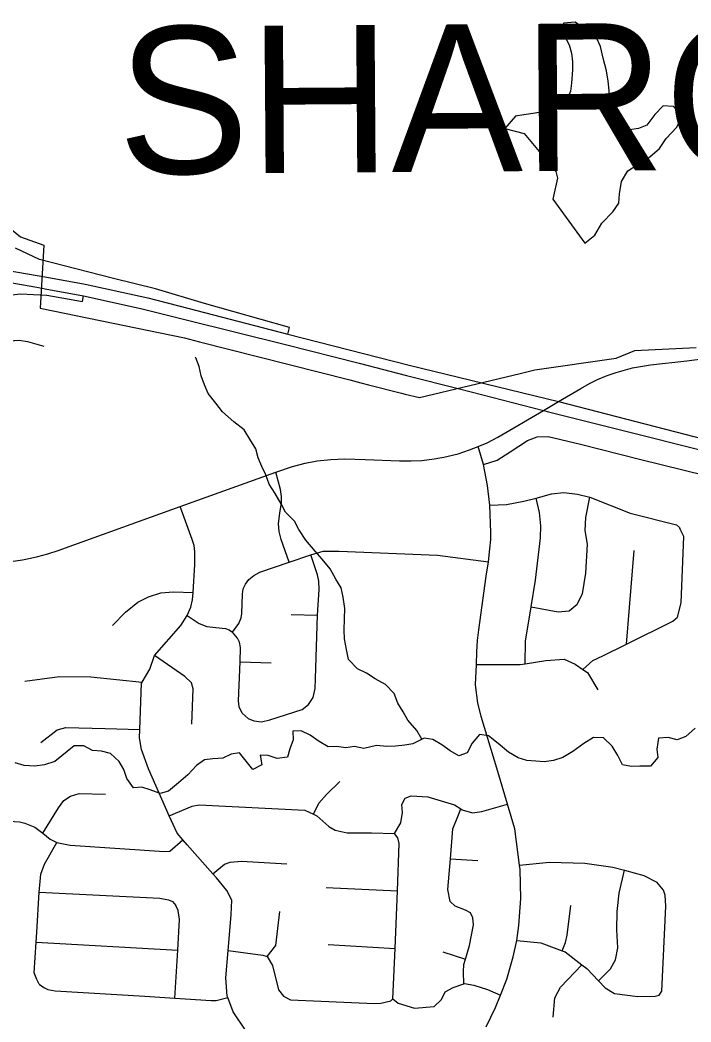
# Model space of a CAD drawing. Extents: x 114843 to 284848, y 317643 to 566895.
# Drawn here: x 213510 to 217610, y 436272 to 442398 of the extents above; entities that cross this region are included whole.
import ezdxf

# ---------------------------------------------------------------- set-up
doc = ezdxf.new("R2010")
doc.units = 0
for name, color, linetype in [('GM_X_City_Street', 7, 'Continuous'), ('GM_X_Corporation', 7, 'Continuous'), ('GM_X_Interchange_Ramps', 7, 'Continuous'), ('GM_X_Interstate_Route', 7, 'Continuous'), ('GM_X_Minor_Lake', 7, 'Continuous'), ('GM_X_Minor_River', 7, 'Continuous'), ('GM_X_State_Route', 7, 'Continuous'), ('GM_X_Township_Text', 7, 'Continuous')]:
    doc.layers.add(name, color=color, linetype=linetype)

msp = doc.modelspace()

# ---------------------------------------------------------------- linework, layer by layer
at = {"layer": 'GM_X_City_Street'}
for p, q in [((214489.3, 439422.8), (215073.9, 439632.8)), ((217215.8, 438582.2), (217262.8, 439153.9)), ((215167.7, 438763.1), (215328.6, 438759)), ((214854.4, 438473), (215045.5, 438467.8)), ((216140, 437269), (216306.7, 437259.8)), ((215380.6, 437094.2), (215815.6, 437073.6)), ((213608.4, 436760.6), (214474, 436711.7)), ((215393, 436745.6), (215801.3, 436720.5)), ((216092.7, 436699.9), (216231.9, 436655.6))]:
    msp.add_line(p, q, dxfattribs=at)
for points in [[(216310.3, 439789.6), (216364.1, 439813.8), (216429.6, 439847.9), (216707.9, 440011.3), (216799.3, 440064.8), (216936.3, 440146.1), (216988.9, 440175.9), (217038.8, 440200.1), (217098.2, 440224.1), (217152, 440243.6), (217252.4, 440270.7), (217362.9, 440289.6), (217585, 440313.5), (217678.5, 440326.4), (217774.3, 440347.6), (217854.8, 440372.2), (218056.7, 440450.2), (218486, 440615.4)], [(213123.6, 440281.6), (213238.3, 440340), (213362.4, 440405.7), (213440.6, 440432.2), (213472.9, 440438.9), (213476.6, 440439.6), (213503.9, 440441.3), (213556.5, 440432.3), (213654.5, 440404.2)], [(216341.9, 439680.3), (216424.5, 439706.6), (216504.9, 439758.1), (216610, 439827.6), (216670.9, 439850), (216736.4, 439851.9), (216934.5, 439805.1), (217294.9, 439713.5), (217701, 439613.2)], [(216075.9, 439721.1), (216099.7, 439725.6), (216186.7, 439746.7), (216257.4, 439769.5), (216310.3, 439789.6)], [(216359, 436242.3), (216414.9, 436359.8), (216445.6, 436435.9), (216485, 436533.5), (216522.5, 436669.5), (216545.6, 436769.5), (216558.6, 436861.6), (216570.3, 437025.8), (216566.1, 437204.3), (216562.6, 437230.9), (216532.7, 437453.3), (216488.7, 437603.2), (216430, 437803.3), (216327.1, 438139.2), (216307.9, 438223.6), (216293, 438334.1), (216299, 438457.8), (216300.8, 438535), (216306.1, 438604.7), (216312.7, 438669.7), (216358.3, 438996.7), (216372, 439084.9), (216381.6, 439164.2), (216385.9, 439222.6), (216387.5, 439264.4), (216381.5, 439431.1), (216365.7, 439551.5), (216341.9, 439680.3), (216310.3, 439789.6)], [(215073.9, 439632.8), (215175.3, 439667.8), (215253.2, 439687.9), (215326, 439702.2), (215410.1, 439711.9), (215494.1, 439714.8), (215619.3, 439711), (215829, 439702.9), (215899.8, 439702.3), (215966.2, 439705.9), (216040.1, 439714.4), (216075.9, 439721.1)], [(215155.2, 439083.3), (215106.4, 439222.2), (215092.9, 439271.3), (215088.7, 439318.6), (215097.6, 439385.1), (215107.2, 439443.1), (215108.3, 439484.9), (215102.4, 439527.9), (215073.9, 439632.8)], [(216381.5, 439431.1), (216482.3, 439436.9), (216588.4, 439455.7), (216664, 439474.1), (216756.8, 439501.1), (216832.8, 439508.6), (216917.1, 439498.7), (216992.1, 439481.7), (217238.1, 439383.8), (217520.3, 439311.1), (217538.6, 439295.3), (217540.7, 439289.3)], [(216596.3, 438462.2), (216599.1, 438600.3), (216633.6, 438809.4), (216660.7, 438973.9), (216690.9, 439231.5), (216691.5, 439305.2), (216685.1, 439387.1), (216664, 439474.1)], [(216633.6, 438809.4), (216797.8, 438779.1), (216866, 438786), (216913.7, 438826.6), (216947.1, 438889.2), (216967.5, 439015.7), (216977.3, 439194.3), (216962.2, 439276.3), (216967.3, 439356.5), (216992.1, 439481.7)], [(213398.4, 439082.1), (213467.7, 439089.2), (213524.2, 439097.8), (213574.6, 439106.9), (213619.6, 439117.5), (213680.6, 439135.2), (213743.3, 439155.5), (213837.8, 439189), (214489.3, 439422.8)], [(214892.5, 436215.3), (214811.6, 436333.6), (214779.3, 436421), (214776.2, 436429.4), (214766.7, 436541.5), (214781.1, 436707.8), (214800, 436926.8), (214804.9, 437017), (214774.1, 437074.8), (214710.8, 437152.2), (214688.6, 437177.3), (214531.5, 437354.5), (214505, 437385.4), (214470.3, 437425.9), (214422.3, 437533.1), (214294.6, 437818.7), (214252.8, 437938.5), (214239.9, 438008.4), (214241.8, 438060.8), (214251.8, 438343.4), (214255.8, 438350.1), (214302.9, 438428.2), (214332.6, 438512.9), (214491.6, 438696.6), (214531.8, 438757.4), (214553.7, 438809.1), (214564.2, 438852.7), (214567.1, 438896.9), (214579, 439069), (214578.7, 439147.1), (214573.2, 439185.6), (214562.4, 439222.1), (214489.3, 439422.8)], [(217527.4, 438747.9), (217550.4, 438834.4), (217565.4, 439239.4), (217540.7, 439289.3)], [(214808.4, 438654.4), (214847.5, 438709.1), (214860.4, 438742.6), (214864.6, 438770.1), (214868.4, 438887.4), (214874.3, 438920.5), (214887.6, 438948.1), (214909, 438978.1), (214937.8, 439002.6), (214976, 439021.8), (215155.2, 439083.3), (215286.1, 439129.1), (215362, 439150.7), (215460.8, 439151.4), (216061.8, 439127.1), (216372, 439084.9)], [(215273.4, 438213.9), (215301.8, 438255.1), (215313.1, 438310.2), (215315.6, 438372.2), (215328.6, 438759), (215338, 438915.2), (215335, 438967), (215328.5, 439005.5), (215286.1, 439129.1)], [(214075.7, 438696.5), (214155.2, 438776.6), (214230.8, 438838.6), (214295, 438870.7), (214369.7, 438895.2), (214448.6, 438901.6), (214567.1, 438896.9)], [(214531.8, 438757.4), (214605.3, 438708.5), (214651.4, 438689.3), (214707.3, 438682.9), (214764.6, 438677.8), (214787.8, 438668.9), (214808.4, 438654.4)], [(216949.5, 438427.4), (217010.4, 438483), (217070.4, 438509.8), (217215.8, 438582.2), (217499.6, 438723.5), (217527.4, 438747.9)], [(214904.9, 438127.6), (214866.8, 438160.4), (214849.4, 438198.6), (214844.8, 438235.3), (214854.4, 438473), (214856.4, 438561.8), (214851.5, 438595.1), (214839.1, 438619), (214808.4, 438654.4)], [(214560.3, 438092.5), (214567.6, 438309.1), (214557.1, 438345.1), (214516.4, 438384.7), (214332.6, 438512.9)], [(216299, 438457.8), (216566.8, 438457.6), (216596.3, 438462.2), (216723.2, 438481.6), (216835.6, 438491), (216902.3, 438459.7), (216949.5, 438427.4), (216977.2, 438408.5), (217040.8, 438303)], [(213538.4, 438354.7), (213751, 438383.4), (213941.8, 438381.7), (214255.8, 438350.1)], [(214904.9, 438127.6), (214938.9, 438113.2), (214984.6, 438107.7), (215035.4, 438119.2), (215234.5, 438182.1), (215273.4, 438213.9)], [(213637.5, 437981.1), (213737, 438058.5), (213789, 438073.1), (214031.2, 438066.5), (214241.8, 438060.8)], [(215303.4, 437541.9), (215335.9, 437608.8), (215383.4, 437663.5), (215464.8, 437742.7)], [(213648.5, 437425.4), (213745, 437581.5), (213778.6, 437626), (213818.5, 437652.6), (213870.5, 437669.2), (214033.3, 437665.2)], [(215798.3, 437424), (215837.7, 437488.6), (215846.9, 437552.9), (215842.3, 437600.9), (215863.1, 437639.8), (215899.9, 437653.7), (216002.4, 437649), (216163.8, 437598.8), (216203, 437574.9), (216212.3, 437569.3), (216274.9, 437550), (216331, 437558.7), (216488.7, 437603.2)], [(214422.3, 437533.1), (214562.6, 437591.4), (214604.7, 437599.9), (215250, 437567.7), (215303.4, 437541.9), (215322.8, 437532.5), (215397.9, 437467.3), (215436.4, 437443.7), (215509, 437428.5), (215657.6, 437428.3), (215798.3, 437424)], [(216222.2, 436505.8), (216218.8, 436579.1), (216222.3, 436623.3), (216231.9, 436655.6), (216257, 436740), (216281.5, 436866.6), (216277, 436908.6), (216262.5, 436938.5), (216232.2, 436956.2), (216169.6, 436979.5), (216139.1, 437009.2), (216124.1, 437081.1), (216140, 437269), (216155.6, 437452.4), (216184.7, 437528.9), (216203, 437574.9)], [(213037.9, 437553.3), (213235.6, 437513.2), (213354.3, 437505.9), (213507, 437496.4), (213539.3, 437486.8), (213599.9, 437463.5), (213648.5, 437425.4), (213693.2, 437390.4), (213731.7, 437370.9), (213735.4, 437370), (213816.2, 437351.8), (214393.3, 437314.7), (214425.5, 437317.1), (214505, 437385.4)], [(215789, 436413.6), (215801.3, 436720.5), (215815.6, 437073.6), (215827.2, 437362.2), (215818.7, 437398.2), (215798.3, 437424)], [(213626.1, 436503.6), (213611.7, 436531.5), (213597.1, 436571.4), (213608.4, 436760.6), (213612, 436820.2), (213627.9, 437065.3), (213632.2, 437131.1), (213637.7, 437175.3), (213659, 437235.7), (213735.4, 437370)], [(214688.6, 437177.3), (214760, 437237), (214794, 437249.5), (214864.2, 437254.3), (215139.7, 437239.6)], [(216562.6, 437230.9), (216744.8, 437249), (216961.8, 437243.6), (217132.9, 437217.6), (217203.6, 437199), (217322.4, 437167.8), (217401.3, 437126.7)], [(217044.2, 436523.8), (217118.7, 436596), (217148.1, 436652.5), (217163.2, 436724.9), (217155.8, 436835), (217158.4, 436947.3), (217171.1, 437059.7), (217203.6, 437199)], [(217416, 436435.2), (217431.8, 436459.5), (217455.4, 436978.9), (217452.5, 437047.1), (217442.1, 437077), (217401.3, 437126.7)], [(213627.9, 437065.3), (214364.8, 437027.7), (214417.2, 437018.3), (214441.4, 437008.6), (214461.8, 436984.8)], [(214456.7, 436416.9), (214474, 436711.7), (214485, 436898.9), (214476.2, 436952.9), (214461.8, 436984.8)], [(216823.1, 436707.2), (216843.4, 436757.1), (216852.9, 436803.3), (216874.7, 436984)], [(215020.2, 436672.9), (215073.7, 436739.7), (215097.2, 436946.4)], [(216545.6, 436769.5), (216692.8, 436755.2), (216823.1, 436707.2), (216840.1, 436700.9), (216943.5, 436621.6), (216974, 436598.3), (217044.2, 436523.8), (217086, 436479.4), (217142.7, 436446), (217285.5, 436427.7), (217390, 436428.9), (217416, 436435.2)], [(214781.1, 436707.8), (214994, 436680.6), (215020.2, 436672.9), (215053.1, 436617.1), (215089.1, 436467.2), (215119.8, 436429.5), (215162.2, 436408), (215676.9, 436384.1), (215715, 436386.6), (215775.1, 436401.4), (215789, 436413.6), (215821.5, 436385.9), (215920.3, 436357), (216040.7, 436366.5), (216084.4, 436409.1), (216107.9, 436455.5), (216155.8, 436482.2), (216222.2, 436505.8), (216225.8, 436507), (216282.1, 436497.7), (216366.8, 436470.7), (216445.6, 436435.9)], [(216766.8, 436301.1), (216777.3, 436419.5), (216797, 436453.8), (216812.7, 436484.1), (216943.5, 436621.6)], [(213626.1, 436503.6), (213654.5, 436481.9), (213680.7, 436470.2), (213725, 436462.7), (214271.9, 436429.3), (214456.7, 436416.9), (214678.6, 436402), (214707.7, 436402.2), (214779.3, 436421)]]:
    msp.add_lwpolyline(points, dxfattribs=at)
at = {"layer": 'GM_X_Corporation'}
msp.add_lwpolyline([(213354.7, 441202), (213513.8, 441073.5), (213654.9, 441022.2), (213634, 440637), (214514.2, 440455.2), (214607, 440431.6), (214968.7, 440339.4), (215525.3, 440197.4), (215592, 440180.4), (215639.9, 440168.2), (215840.4, 440117.1), (215862.7, 440111.4), (215950.2, 440089.2), (216565.8, 440237.4), (216638.9, 440255.6), (216654.7, 440259.5), (217152.9, 440329.9), (217266.1, 440378.5), (217641, 440396.7)], dxfattribs=at)
at = {"layer": 'GM_X_Interchange_Ramps'}
for points in [[(215146.8, 440478.4), (215156.5, 440518.4), (214638, 440664.9), (214336.8, 440753.7), (214081.1, 440818.2), (213629.3, 440933.8), (213482, 441002.7)], [(212839.8, 440453.2), (213294.4, 440677.9), (213370.3, 440698.5), (213417.2, 440712.3), (213459.6, 440717.1), (213513.7, 440725), (213592.4, 440720.3), (213674.6, 440715.7), (213891.4, 440677.6), (213898.1, 440712.7)]]:
    msp.add_lwpolyline(points, dxfattribs=at)
at = {"layer": 'GM_X_Interstate_Route'}
for p, q in [((213599.7, 440767), (213644.3, 440759.1)), ((213898.1, 440712.7), (214110.1, 440664.9))]:
    msp.add_line(p, q, dxfattribs=at)
for points in [[(203020.9, 441476.8), (203932.4, 441427.8), (205038.8, 441372.1), (206496.2, 441298), (207077.7, 441272.3), (207523.8, 441251), (207756.7, 441237.7), (208147.9, 441217), (210267.3, 441101.8), (211492, 441035.7), (211749.2, 441026.1), (212238.3, 441000.9), (212297.2, 440997.5), (212346.4, 440992.9), (212694.6, 440965.3), (212907.8, 440942.5), (213024.7, 440928.1), (213377.3, 440877.6), (213674.2, 440825.3), (213908.2, 440782.4), (214291.1, 440698.9), (214534.9, 440635.8), (215146.8, 440478.4)], [(212141.7, 440935.8), (212202.2, 440932.8), (212261.3, 440929.2), (212313.6, 440925.9), (212442.6, 440918.2), (212684.4, 440895.6), (212897.7, 440872.9), (213009.9, 440859.6), (213367.2, 440807.9), (213599.7, 440767)], [(213644.3, 440759.1), (213664.1, 440755.6), (213898.1, 440712.7)], [(214110.1, 440664.9), (214263.7, 440630.3), (214524.8, 440566.1), (215131.5, 440415.3), (215583.1, 440299.2)], [(215146.8, 440478.4), (215887.1, 440288), (216799.3, 440064.8), (218162.3, 439712.6)], [(215583.1, 440299.2), (215871.8, 440225), (216187.3, 440144.3)], [(216187.3, 440144.3), (216266.2, 440124.2), (216707.9, 440011.3), (216739.4, 440003.3)], [(216739.4, 440003.3), (218147, 439649.6), (218157.6, 439646.8)]]:
    msp.add_lwpolyline(points, dxfattribs=at)
at = {"layer": 'GM_X_Minor_Lake'}
for points in [[(216960.9, 441034.7), (217023.1, 441082.7), (217065.4, 441156.7), (217131.7, 441224.7), (217167.9, 441278.7), (217172, 441334.8), (217186.2, 441410.9), (217224.5, 441476.9), (217302.7, 441526.8), (217358.9, 441562.7), (217417.2, 441612.7), (217457.4, 441674.7), (217523.7, 441742.6), (217555.9, 441810.7), (217502, 441869), (217439.8, 441873.1), (217389.6, 441821.2), (217339.4, 441755.2), (217289.2, 441735.3), (217233.1, 441727.4), (217157.1, 441769.7), (217117.2, 441837.9), (217111.3, 441904.1), (217109.5, 441968.2), (217103.6, 442024.4), (217093.7, 442088.5), (217073.9, 442164.7), (217056, 442236.9), (217026.1, 442303.1), (216960.1, 442345.4), (216902.1, 442385.6), (216830, 442379.8), (216829.8, 442311.7), (216865.7, 442247.4), (216879.6, 442195.3), (216885.5, 442143.2), (216885.3, 442093.1), (216879.1, 442012.9), (216873, 441962.8), (216846.8, 441898.8), (216784.6, 441860.9), (216732.4, 441843), (216658.3, 441829.2), (216588.1, 441819.3), (216538, 441811.4), (216471.7, 441735.5)], [(216471.7, 441735.5), (216589.8, 441705.1), (216783.6, 441472.1), (216793.5, 441432), (216765.2, 441303.8), (216960.9, 441034.7)]]:
    msp.add_lwpolyline(points, dxfattribs=at)
at = {"layer": 'GM_X_Minor_River'}
for points in [[(215965.6, 438000.4), (215935.2, 438053.3), (215879.3, 438117.6), (215851.4, 438167.8), (215819.5, 438222), (215795.6, 438280.2), (215743.6, 438334.5), (215679.7, 438370.7), (215627.7, 438404.9), (215571.7, 438431.1), (215517.8, 438487.3), (215503.9, 438549.5), (215492, 438613.7), (215490.1, 438667.8), (215492.2, 438736), (215494.3, 438800.1), (215484.4, 438868.3), (215472.5, 438926.5), (215440.6, 438978.7), (215404.7, 439042.9), (215356.8, 439101.2), (215312.8, 439151.4), (215256.9, 439217.7), (215213, 439283.9), (215187.1, 439334.1), (215131.2, 439388.3), (215105.2, 439440.5), (215069.3, 439502.8), (215031.4, 439561), (215011.5, 439617.2), (214987.6, 439669.3), (214965.7, 439721.5), (214951.7, 439775.7), (214913.8, 439835.9), (214879.9, 439892.1), (214816, 439942.4), (214748, 440002.7), (214706.1, 440054.9), (214660.2, 440115.1), (214636.3, 440167.3), (214616.4, 440223.5), (214604.4, 440279.6), (214584.5, 440331.8), (214582.5, 440337.8)], [(217636.2, 438067.7), (217578.1, 438017.7), (217526, 437997.8), (217470, 438011.9), (217412, 438008), (217401.9, 437939.9), (217407.8, 437889.8), (217361.6, 437835.7), (217297.6, 437835.9), (217245.6, 437834), (217191.6, 437844.1), (217163.7, 437900.3), (217127.7, 437958.5), (217075.8, 438008.8), (217013.8, 438010.9), (216955.7, 437974.9), (216887.5, 437925), (216827.4, 437889), (216769.4, 437871.1), (216713.3, 437863.2), (216661.3, 437867.3), (216607.3, 437871.5), (216553.3, 437887.6), (216495.3, 437921.8), (216431.4, 437974.1), (216373.4, 438022.3), (216317.4, 438028.5), (216273.3, 437976.4), (216243.2, 437918.4), (216191.1, 437898.4), (216139.1, 437930.6), (216087.2, 437966.8), (216033.2, 437999), (215979.2, 438007.1), (215911.1, 437973.2), (215861, 437963.3), (215805, 437957.4), (215751, 437955.5), (215688.9, 437961.6), (215610.9, 437943.8), (215552.9, 437955.9), (215500.8, 437948), (215442.8, 437956.2), (215392.8, 437954.3), (215338.8, 437986.5), (215282.8, 438024.7), (215228.8, 438050.9), (215176.8, 438049), (215178.7, 437996.8), (215158.6, 437942.7), (215144.5, 437890.6), (215080.4, 437882.8), (215026.5, 437900.9), (214976.4, 437903), (214988.3, 437844.9), (214932.3, 437814.9), (214892.3, 437867.1), (214850.4, 437917.3), (214800.3, 437909.4), (214748.3, 437885.5), (214688.2, 437881.6), (214638.2, 437873.7), (214588.1, 437839.7), (214536, 437783.7), (214477.8, 437733.7), (214417.7, 437683.7), (214365.7, 437667.7), (214305.7, 437691.9), (214253.7, 437708.1), (214203.6, 437704.2), (214161.7, 437760.4), (214143.8, 437814.6), (214115.9, 437864.8), (214061.9, 437913), (214007.9, 437927.2), (213951.9, 437931.3), (213899.9, 437959.5), (213839.9, 437959.6), (213723.6, 437863.6), (213659.6, 437843.7), (213601.5, 437835.8), (213535.5, 437839.9), (213479.5, 437856.1)]]:
    msp.add_lwpolyline(points, dxfattribs=at)
at = {"layer": 'GM_X_State_Route'}
msp.add_line((214489.3, 439422.8), (215073.9, 439632.8), dxfattribs=at)
for points in [[(216310.3, 439789.6), (216364.1, 439813.8), (216429.6, 439847.9), (216707.9, 440011.3), (216799.3, 440064.8), (216936.3, 440146.1), (216988.9, 440175.9), (217038.8, 440200.1), (217098.2, 440224.1), (217152, 440243.6), (217252.4, 440270.7), (217362.9, 440289.6), (217585, 440313.5), (217678.5, 440326.4), (217774.3, 440347.6), (217854.8, 440372.2), (218056.7, 440450.2), (218486, 440615.4)], [(216075.9, 439721.1), (216099.7, 439725.6), (216186.7, 439746.7), (216257.4, 439769.5), (216310.3, 439789.6)], [(215073.9, 439632.8), (215175.3, 439667.8), (215253.2, 439687.9), (215326, 439702.2), (215410.1, 439711.9), (215494.1, 439714.8), (215619.3, 439711), (215829, 439702.9), (215899.8, 439702.3), (215966.2, 439705.9), (216040.1, 439714.4), (216075.9, 439721.1)], [(213398.4, 439082.1), (213467.7, 439089.2), (213524.2, 439097.8), (213574.6, 439106.9), (213619.6, 439117.5), (213680.6, 439135.2), (213743.3, 439155.5), (213837.8, 439189), (214489.3, 439422.8)]]:
    msp.add_lwpolyline(points, dxfattribs=at)

# ---------------------------------------------------------------- texts
at = {"layer": 'GM_X_Township_Text'}
msp.add_text('SHARON', height=900.02, rotation=0.4142, dxfattribs=at).set_placement((214109.2, 441456.5))

doc.saveas('drawing.dxf')
